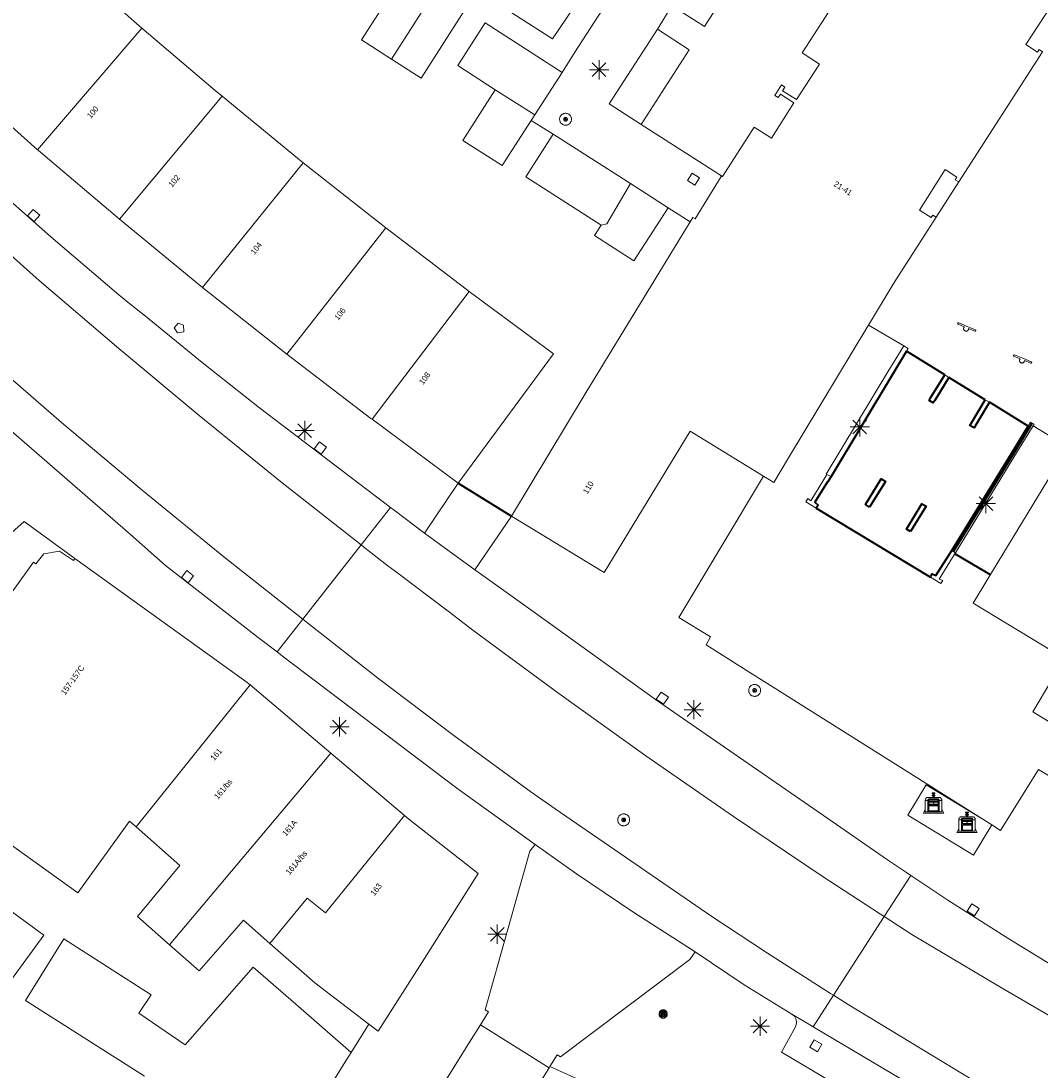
# Model space of a CAD drawing. Header units: metres. Extents: x 135779 to 137489, y 452643 to 455118.
# Tile 426 of 489: x 137196 to 137249, y 454535 to 454590. Entities that reach past the tile are written whole.
import ezdxf
from ezdxf.enums import TextEntityAlignment as Align

# ---------------------------------------------------------------- set-up
doc = ezdxf.new("R2010")
doc.units = ezdxf.units.M
doc.linetypes.add('DGN_Style_4', pattern=[89.853097, 44.898487, -22.449243, 0.056123, -22.449243])
for name, color, linetype, lineweight in [('KTop_BAK_Afval apart plaats', 96, 'Continuous', 13), ('KTop_GBI_Toegangstrap', 40, 'Continuous', 40), ('KTop_NAR_Huisnummer (t)', 7, 'Continuous', 13), ('KTop_NAR_Huisnummer tijdelijk (t)', 7, 'Continuous', 13), ('KTop_OTD_Gesloten verharding', 15, 'Continuous', 13), ('KTop_PAL_Lichtmast', 40, 'Continuous', 13), ('KTop_PND_Grondvlaksituatie van BAG-pand [tachy]', 1, 'Continuous', 13), ('KTop_PND_Pandscheiding', 40, 'Continuous', 13), ('KTop_PUT_Brandkraan of -put', 1, 'Continuous', 13), ('KTop_PUT_Inspectie- of rioolput', 15, 'Continuous', 13), ('KTop_PUT_Kolk', 15, 'Continuous', 13), ('KTop_SHD_Hek (l)', 15, 'DGN_Style_4', 40), ('KTop_SHD_Muur', 15, 'Continuous', 13), ('KTop_STM_Speelvoorziening', 40, 'Continuous', 13), ('KTop_VGO_Boom', 92, 'Continuous', 13), ('KTop_WGD_Parkeervlak', 251, 'Continuous', 13), ('KTop_WGD_Rijbaan_Lokale weg', 251, 'Continuous', 13), ('KTop_WGD_Rijbaan_Lokale weg_fietsstrook', 40, 'Continuous', 13), ('KTop_WGD_Rijbaan_Lokale weg_toerit', 251, 'Continuous', 13), ('KTop_WGD_Rijbaan_Lokale weg_verkeersdrempel', 40, 'Continuous', 13), ('KTop_WGD_Voetpad', 251, 'Continuous', 13)]:
    doc.layers.add(name, color=color, linetype=linetype, lineweight=lineweight)
doc.styles.add('Style-ROVU', font='ROVU.shx')
doc.styles.add('Style-ROVUCURSIEF', font='ROVUCURSIEF.shx')

# ---------------------------------------------------------------- blocks, each defined once
blk = doc.blocks.new('BAK_Afval_apart_plaats')
at = {"layer": 'KTop_BAK_Afval apart plaats'}
for p, q in [((-0.43, 0.141), (-0.425, 0.168)), ((-0.43, 0.118), (-0.43, 0.141)), ((-0.29, 0.118), (-0.43, 0.118)), ((-0.43, 0.118), (-0.43, -0.457)), ((-0.29, 0.118), (-0.43, 0.118)), ((-0.425, 0.168), (-0.416, 0.193)), ((-0.416, 0.193), (-0.403, 0.215)), ((-0.403, 0.215), (-0.384, 0.24)), ((-0.384, 0.24), (-0.364, 0.258)), ((-0.364, 0.258), (-0.342, 0.272)), ((-0.342, 0.272), (0, 0.272)), ((-0.282, 0.167), (-0.29, 0.146)), ((-0.282, 0.167), (-0.29, 0.146)), ((-0.29, 0.146), (-0.29, 0.118)), ((-0.29, 0.146), (-0.29, 0.118)), ((-0.29, -0.429), (-0.29, 0.118)), ((-0.29, 0.118), (-0.29, -0.429)), ((-0.273, 0.186), (-0.282, 0.167)), ((-0.273, 0.186), (-0.282, 0.167)), ((-0.248, 0.217), (-0.273, 0.186)), ((-0.248, 0.217), (-0.273, 0.186)), ((0.248, 0.217), (-0.248, 0.217)), ((0.248, 0.217), (-0.248, 0.217)), ((-0.242, 0.081), (-0.242, 0.153)), ((-0.242, 0.153), (0.242, 0.153)), ((0.242, 0.081), (-0.242, 0.081)), ((-0.242, 0.034), (-0.242, 0.081)), ((-0.242, 0.081), (0.242, 0.081)), ((-0.242, -0.059), (-0.242, 0.034)), ((-0.242, 0.034), (0.242, 0.034)), ((0.242, 0.034), (-0.242, 0.034)), ((-0.073, 0.513), (-0.072, 0.515)), ((-0.073, 0.513), (-0.073, 0.49)), ((-0.072, 0.511), (-0.073, 0.513)), ((-0.072, 0.511), (-0.073, 0.513)), ((-0.073, 0.49), (-0.072, 0.488)), ((-0.073, 0.399), (-0.073, 0.376)), ((-0.072, 0.397), (-0.073, 0.399)), ((-0.073, 0.376), (-0.072, 0.374)), ((-0.072, 0.515), (-0.071, 0.516)), ((-0.07, 0.51), (-0.072, 0.511)), ((-0.07, 0.51), (-0.072, 0.511)), ((-0.072, 0.488), (-0.07, 0.486)), ((-0.07, 0.396), (-0.072, 0.397)), ((-0.072, 0.374), (-0.07, 0.373)), ((-0.071, 0.516), (-0.07, 0.517)), ((-0.07, 0.517), (-0.067, 0.519)), ((-0.069, 0.509), (-0.07, 0.51)), ((-0.069, 0.509), (-0.07, 0.51)), ((-0.07, 0.486), (-0.069, 0.485)), ((-0.069, 0.395), (-0.07, 0.396)), ((-0.07, 0.373), (-0.069, 0.371)), ((-0.066, 0.507), (-0.069, 0.509)), ((-0.066, 0.507), (-0.069, 0.509)), ((-0.069, 0.485), (-0.066, 0.484)), ((-0.066, 0.394), (-0.069, 0.395)), ((-0.069, 0.371), (-0.066, 0.37)), ((-0.067, 0.519), (-0.065, 0.52)), ((-0.063, 0.506), (-0.066, 0.507)), ((-0.063, 0.506), (-0.066, 0.507)), ((-0.066, 0.484), (-0.063, 0.483)), ((-0.063, 0.392), (-0.066, 0.394)), ((-0.066, 0.37), (-0.063, 0.369)), ((-0.065, 0.52), (-0.061, 0.521)), ((-0.059, 0.505), (-0.063, 0.506)), ((-0.059, 0.505), (-0.063, 0.506)), ((-0.063, 0.483), (-0.059, 0.482)), ((-0.059, 0.391), (-0.063, 0.392)), ((-0.063, 0.369), (-0.059, 0.368)), ((-0.061, 0.521), (-0.055, 0.523)), ((-0.054, 0.504), (-0.059, 0.505)), ((-0.054, 0.504), (-0.059, 0.505)), ((-0.059, 0.482), (-0.054, 0.481)), ((-0.054, 0.39), (-0.059, 0.391)), ((-0.059, 0.368), (-0.054, 0.367)), ((-0.055, 0.523), (-0.049, 0.524)), ((-0.048, 0.503), (-0.054, 0.504)), ((-0.048, 0.503), (-0.054, 0.504)), ((-0.054, 0.481), (-0.048, 0.48)), ((-0.048, 0.389), (-0.054, 0.39)), ((-0.054, 0.367), (-0.048, 0.366)), ((-0.049, 0.524), (-0.043, 0.525)), ((-0.043, 0.502), (-0.048, 0.503)), ((-0.043, 0.502), (-0.048, 0.503)), ((-0.048, 0.48), (-0.043, 0.479)), ((-0.043, 0.388), (-0.048, 0.389)), ((-0.048, 0.366), (-0.043, 0.365)), ((-0.043, 0.525), (-0.035, 0.526)), ((-0.036, 0.501), (-0.043, 0.502)), ((-0.036, 0.501), (-0.043, 0.502)), ((-0.043, 0.479), (-0.036, 0.478)), ((-0.036, 0.388), (-0.043, 0.388)), ((-0.043, 0.365), (-0.036, 0.364)), ((-0.03, 0.501), (-0.036, 0.501)), ((-0.03, 0.501), (-0.036, 0.501)), ((-0.036, 0.478), (-0.03, 0.478)), ((-0.03, 0.387), (-0.036, 0.388)), ((-0.036, 0.364), (-0.03, 0.364)), ((-0.035, 0.526), (-0.029, 0.527)), ((-0.021, 0.5), (-0.03, 0.501)), ((-0.021, 0.5), (-0.03, 0.501)), ((-0.03, 0.478), (-0.028, 0.478)), ((-0.021, 0.387), (-0.03, 0.387)), ((-0.03, 0.364), (-0.028, 0.364)), ((-0.029, 0.527), (-0.023, 0.527)), ((-0.028, 0.478), (-0.021, 0.477)), ((-0.028, 0.468), (-0.028, 0.478)), ((-0.028, 0.478), (-0.021, 0.477)), ((-0.028, 0.4), (-0.028, 0.468)), ((-0.028, 0.468), (-0.021, 0.468)), ((-0.021, 0.468), (-0.028, 0.468)), ((-0.021, 0.4), (-0.028, 0.4)), ((-0.028, 0.364), (-0.021, 0.363)), ((-0.028, 0.355), (-0.028, 0.364)), ((-0.028, 0.364), (-0.021, 0.363)), ((-0.028, 0.272), (-0.028, 0.355)), ((-0.028, 0.355), (-0.021, 0.354)), ((-0.021, 0.354), (-0.028, 0.355)), ((0.028, 0.272), (-0.028, 0.272)), ((-0.023, 0.527), (-0.013, 0.528)), ((-0.014, 0.5), (-0.021, 0.5)), ((-0.014, 0.5), (-0.021, 0.5)), ((-0.021, 0.477), (-0.014, 0.477)), ((-0.021, 0.477), (-0.014, 0.477)), ((-0.021, 0.468), (-0.014, 0.468)), ((-0.014, 0.468), (-0.021, 0.468)), ((-0.014, 0.399), (-0.021, 0.4)), ((-0.014, 0.386), (-0.021, 0.387)), ((-0.021, 0.363), (-0.014, 0.363)), ((-0.021, 0.363), (-0.014, 0.363)), ((-0.021, 0.354), (-0.014, 0.354)), ((-0.014, 0.354), (-0.021, 0.354)), ((0, 0.5), (-0.014, 0.5)), ((0, 0.5), (-0.014, 0.5)), ((-0.014, 0.477), (0, 0.477)), ((-0.014, 0.477), (0, 0.477)), ((-0.014, 0.468), (0, 0.468)), ((0, 0.468), (-0.014, 0.468)), ((0, 0.399), (-0.014, 0.399)), ((0, 0.386), (-0.014, 0.386)), ((-0.014, 0.363), (0, 0.363)), ((-0.014, 0.363), (0, 0.363)), ((-0.014, 0.354), (0, 0.354)), ((0, 0.354), (-0.014, 0.354)), ((-0.013, 0.528), (-0.005, 0.528)), ((-0.005, 0.528), (0, 0.528)), ((0, 0.528), (0.005, 0.528)), ((0, 0.5), (0, 0.477)), ((0, 0.477), (0, 0.5)), ((0, 0.477), (0, 0.5)), ((0, 0.5), (0.014, 0.5)), ((0.014, 0.5), (0, 0.5)), ((0.014, 0.477), (0, 0.477)), ((0, 0.477), (0.014, 0.477)), ((0.014, 0.468), (0, 0.468)), ((0, 0.468), (0, 0.399)), ((0, 0.468), (0, 0.399)), ((0.014, 0.468), (0, 0.468)), ((0, 0.399), (0.014, 0.399)), ((0, 0.363), (0, 0.386)), ((0, 0.363), (0, 0.386)), ((0, 0.386), (0.014, 0.386)), ((0.014, 0.363), (0, 0.363)), ((0, 0.363), (0.014, 0.363)), ((0, 0.354), (0.014, 0.354)), ((0, 0.272), (0, 0.354)), ((0, 0.354), (0, 0.272)), ((0.014, 0.354), (0, 0.354)), ((0, 0.272), (0.342, 0.272)), ((0.028, 0.272), (0, 0.272)), ((0, 0.272), (0.028, 0.272)), ((0.005, 0.528), (0.013, 0.528)), ((0.013, 0.528), (0.023, 0.527)), ((0.014, 0.5), (0.021, 0.5)), ((0.021, 0.5), (0.014, 0.5)), ((0.021, 0.477), (0.014, 0.477)), ((0.014, 0.477), (0.021, 0.477)), ((0.021, 0.468), (0.014, 0.468)), ((0.021, 0.468), (0.014, 0.468)), ((0.014, 0.399), (0.021, 0.4)), ((0.014, 0.386), (0.021, 0.387)), ((0.021, 0.363), (0.014, 0.363)), ((0.014, 0.363), (0.021, 0.363)), ((0.014, 0.354), (0.021, 0.354)), ((0.021, 0.354), (0.014, 0.354)), ((0.021, 0.5), (0.03, 0.501)), ((0.03, 0.501), (0.021, 0.5)), ((0.028, 0.478), (0.021, 0.477)), ((0.021, 0.477), (0.028, 0.478)), ((0.021, 0.468), (0.028, 0.468)), ((0.028, 0.468), (0.021, 0.468)), ((0.028, 0.468), (0.021, 0.468)), ((0.021, 0.4), (0.028, 0.4)), ((0.021, 0.387), (0.03, 0.387)), ((0.028, 0.364), (0.021, 0.363)), ((0.021, 0.363), (0.028, 0.364)), ((0.021, 0.354), (0.028, 0.355)), ((0.028, 0.355), (0.021, 0.354)), ((0.023, 0.527), (0.029, 0.527)), ((0.03, 0.478), (0.028, 0.478)), ((0.028, 0.478), (0.028, 0.468)), ((0.028, 0.4), (0.028, 0.468)), ((0.03, 0.364), (0.028, 0.364)), ((0.028, 0.364), (0.028, 0.355)), ((0.028, 0.355), (0.028, 0.272)), ((0.029, 0.527), (0.035, 0.526)), ((0.03, 0.501), (0.036, 0.501)), ((0.036, 0.501), (0.03, 0.501)), ((0.036, 0.478), (0.03, 0.478)), ((0.03, 0.387), (0.036, 0.388)), ((0.036, 0.364), (0.03, 0.364)), ((0.035, 0.526), (0.043, 0.525)), ((0.036, 0.501), (0.043, 0.502)), ((0.043, 0.502), (0.036, 0.501)), ((0.043, 0.479), (0.036, 0.478)), ((0.036, 0.388), (0.043, 0.388)), ((0.043, 0.365), (0.036, 0.364)), ((0.043, 0.525), (0.049, 0.524)), ((0.043, 0.502), (0.048, 0.503)), ((0.048, 0.503), (0.043, 0.502)), ((0.048, 0.48), (0.043, 0.479)), ((0.043, 0.388), (0.048, 0.389)), ((0.048, 0.366), (0.043, 0.365)), ((0.048, 0.503), (0.054, 0.504)), ((0.054, 0.504), (0.048, 0.503)), ((0.054, 0.481), (0.048, 0.48)), ((0.048, 0.389), (0.054, 0.39)), ((0.054, 0.367), (0.048, 0.366)), ((0.049, 0.524), (0.055, 0.523)), ((0.054, 0.504), (0.059, 0.505)), ((0.059, 0.505), (0.054, 0.504)), ((0.059, 0.482), (0.054, 0.481)), ((0.054, 0.39), (0.059, 0.391)), ((0.059, 0.368), (0.054, 0.367)), ((0.055, 0.523), (0.061, 0.521)), ((0.059, 0.505), (0.063, 0.506)), ((0.063, 0.506), (0.059, 0.505)), ((0.063, 0.483), (0.059, 0.482)), ((0.059, 0.391), (0.063, 0.392)), ((0.063, 0.369), (0.059, 0.368)), ((0.061, 0.521), (0.065, 0.52)), ((0.063, 0.506), (0.066, 0.507)), ((0.066, 0.507), (0.063, 0.506)), ((0.066, 0.484), (0.063, 0.483)), ((0.063, 0.392), (0.066, 0.394)), ((0.066, 0.37), (0.063, 0.369)), ((0.065, 0.52), (0.067, 0.519)), ((0.066, 0.507), (0.069, 0.509)), ((0.069, 0.509), (0.066, 0.507)), ((0.069, 0.485), (0.066, 0.484)), ((0.066, 0.394), (0.069, 0.395)), ((0.069, 0.371), (0.066, 0.37)), ((0.067, 0.519), (0.07, 0.517)), ((0.069, 0.509), (0.07, 0.51)), ((0.07, 0.51), (0.069, 0.509)), ((0.07, 0.486), (0.069, 0.485)), ((0.069, 0.395), (0.07, 0.396)), ((0.07, 0.373), (0.069, 0.371)), ((0.07, 0.517), (0.071, 0.516)), ((0.07, 0.51), (0.072, 0.511)), ((0.072, 0.511), (0.07, 0.51)), ((0.072, 0.488), (0.07, 0.486)), ((0.07, 0.396), (0.072, 0.397)), ((0.072, 0.374), (0.07, 0.373)), ((0.071, 0.516), (0.072, 0.515)), ((0.072, 0.515), (0.073, 0.513)), ((0.072, 0.511), (0.073, 0.513)), ((0.073, 0.513), (0.072, 0.511)), ((0.073, 0.49), (0.072, 0.488)), ((0.072, 0.397), (0.073, 0.399)), ((0.073, 0.376), (0.072, 0.374)), ((0.073, 0.513), (0.073, 0.49)), ((0.073, 0.399), (0.073, 0.376)), ((0.242, 0.153), (0.242, 0.081)), ((0.242, 0.081), (0.242, 0.034)), ((0.242, 0.034), (0.242, -0.059)), ((0.273, 0.186), (0.248, 0.217)), ((0.273, 0.186), (0.248, 0.217)), ((0.282, 0.167), (0.273, 0.186)), ((0.282, 0.167), (0.273, 0.186)), ((0.29, 0.146), (0.282, 0.167)), ((0.29, 0.146), (0.282, 0.167)), ((0.29, 0.118), (0.29, 0.146)), ((0.29, 0.118), (0.29, 0.146)), ((0.43, 0.118), (0.29, 0.118)), ((0.29, 0.118), (0.29, -0.429)), ((0.43, 0.118), (0.29, 0.118)), ((0.29, -0.429), (0.29, 0.118)), ((0.342, 0.272), (0.364, 0.258)), ((0.364, 0.258), (0.384, 0.24)), ((0.384, 0.24), (0.403, 0.215)), ((0.403, 0.215), (0.416, 0.193)), ((0.416, 0.193), (0.425, 0.168)), ((0.425, 0.168), (0.43, 0.141)), ((0.43, 0.141), (0.43, 0.118)), ((0.43, -0.457), (0.43, 0.118)), ((-0.528, -0.528), (-0.43, -0.332)), ((0.528, -0.528), (-0.528, -0.528)), ((-0.43, -0.332), (-0.43, -0.457)), ((-0.43, -0.457), (0.43, -0.457)), ((-0.43, -0.457), (0.43, -0.457)), ((0.29, -0.429), (-0.29, -0.429)), ((-0.29, -0.429), (0.29, -0.429)), ((0.242, -0.059), (-0.242, -0.059)), ((-0.242, -0.059), (-0.242, -0.092)), ((0.242, -0.059), (-0.242, -0.059)), ((-0.242, -0.092), (0.242, -0.092)), ((-0.242, -0.11), (-0.242, -0.092)), ((-0.242, -0.092), (0.242, -0.092)), ((0.242, -0.11), (-0.242, -0.11)), ((0.242, -0.11), (-0.242, -0.11)), ((-0.242, -0.147), (0.242, -0.147)), ((-0.242, -0.41), (-0.242, -0.147)), ((0.242, -0.41), (-0.242, -0.41)), ((0.242, -0.11), (0.242, -0.059)), ((0.242, -0.092), (0.242, -0.11)), ((0.242, -0.092), (0.242, -0.11)), ((0.242, -0.147), (0.242, -0.41)), ((0.43, -0.457), (0.43, -0.332)), ((0.43, -0.332), (0.528, -0.528))]:
    blk.add_line(p, q, dxfattribs=at)
at = {"layer": 'KTop_BAK_Afval apart plaats', "flags": 128}
blk.add_lwpolyline([(0.029, 0.413), (0.035, 0.412), (0.043, 0.411), (0.049, 0.41), (0.055, 0.409), (0.061, 0.407), (0.065, 0.406), (0.067, 0.405), (0.07, 0.403), (0.071, 0.402), (0.072, 0.401), (0.073, 0.399), (0.072, 0.397), (0.07, 0.396), (0.069, 0.395), (0.066, 0.394), (0.063, 0.392), (0.059, 0.391), (0.054, 0.39), (0.048, 0.389), (0.043, 0.388), (0.036, 0.388), (0.03, 0.387), (0.021, 0.387), (0.014, 0.386), (0, 0.386), (-0.014, 0.386), (-0.021, 0.387), (-0.03, 0.387), (-0.036, 0.388), (-0.043, 0.388), (-0.048, 0.389), (-0.054, 0.39), (-0.059, 0.391), (-0.063, 0.392), (-0.066, 0.394), (-0.069, 0.395), (-0.07, 0.396), (-0.072, 0.397), (-0.073, 0.399), (-0.072, 0.401), (-0.071, 0.402), (-0.07, 0.403), (-0.067, 0.405), (-0.065, 0.406), (-0.061, 0.407), (-0.055, 0.409), (-0.049, 0.41), (-0.043, 0.411), (-0.035, 0.412), (-0.029, 0.413), (-0.028, 0.413), (-0.028, 0.4), (-0.021, 0.4), (-0.014, 0.399), (0, 0.399), (0.014, 0.399), (0.021, 0.4), (0.028, 0.4), (0.028, 0.413), (0.029, 0.413), (0.028, 0.413)], dxfattribs=at)
at = {"layer": 'KTop_BAK_Afval apart plaats'}
for p in [(0, 0), (-0.43, -0.457)]:
    blk.add_point(p, dxfattribs=at)
blk = doc.blocks.new('PAL_Lichtmast')
at = {"layer": 'KTop_PAL_Lichtmast'}
for p, q in [((-0.354, -0.354), (0.354, 0.354)), ((0.354, -0.354), (-0.354, 0.354)), ((0, -0.5), (0, 0.5)), ((-0.5, 0), (0.5, 0))]:
    blk.add_line(p, q, dxfattribs=at)
blk = doc.blocks.new('PUT_Kolk')
at = {"layer": 'KTop_PUT_Kolk', "flags": 128}
blk.add_lwpolyline([(0.225, -0.225), (0.225, 0.225), (-0.225, 0.225), (-0.225, -0.225), (0.225, -0.225)], dxfattribs=at)
blk = doc.blocks.new('PUT_Brandkraan_of_-put')
at = {"layer": 'KTop_PUT_Brandkraan of -put'}
for p, q in [((-0.25, 0.034), (0, 0.25)), ((-0.158, -0.25), (-0.25, 0.034)), ((0, 0.25), (0.25, 0.033)), ((0.25, 0.033), (0.158, -0.25)), ((0.158, -0.25), (-0.158, -0.25))]:
    blk.add_line(p, q, dxfattribs=at)
blk = doc.blocks.new('PUT_Inspectie-_of_rioolput')
at = {"layer": 'KTop_PUT_Inspectie- of rioolput', "flags": 128}
for points in [[(0.31, 0), (0.308, 0.032), (0.303, 0.064), (0.294, 0.095), (0.283, 0.126), (0.268, 0.155), (0.25, 0.182), (0.23, 0.207), (0.207, 0.23), (0.182, 0.25), (0.154, 0.268), (0.126, 0.283), (0.095, 0.294), (0.064, 0.303), (0.032, 0.308), (0, 0.309), (-0.032, 0.308), (-0.064, 0.303), (-0.096, 0.294), (-0.126, 0.283), (-0.155, 0.268), (-0.182, 0.25), (-0.207, 0.23), (-0.23, 0.207), (-0.25, 0.182), (-0.268, 0.154), (-0.283, 0.126), (-0.294, 0.095), (-0.303, 0.064), (-0.308, 0.032), (-0.309, 0), (-0.308, -0.032), (-0.303, -0.064), (-0.294, -0.096), (-0.283, -0.126), (-0.268, -0.155), (-0.25, -0.182), (-0.23, -0.207), (-0.207, -0.23), (-0.182, -0.25), (-0.155, -0.268), (-0.126, -0.283), (-0.096, -0.294), (-0.064, -0.303), (-0.032, -0.308), (0, -0.309), (0.032, -0.308), (0.064, -0.303), (0.095, -0.294), (0.126, -0.283), (0.155, -0.268), (0.182, -0.25), (0.207, -0.23), (0.23, -0.207), (0.25, -0.182), (0.268, -0.155), (0.283, -0.126), (0.294, -0.096), (0.303, -0.064), (0.308, -0.032), (0.31, 0)], [(0.095, 0), (0.094, 0.009), (0.092, 0.019), (0.09, 0.029), (0.086, 0.038), (0.082, 0.047), (0.076, 0.055), (0.07, 0.063), (0.063, 0.07), (0.055, 0.076), (0.047, 0.082), (0.038, 0.086), (0.029, 0.09), (0.019, 0.092), (0.009, 0.094), (0, 0.094), (-0.01, 0.094), (-0.02, 0.092), (-0.029, 0.09), (-0.039, 0.086), (-0.048, 0.082), (-0.056, 0.076), (-0.064, 0.07), (-0.071, 0.063), (-0.077, 0.055), (-0.082, 0.047), (-0.087, 0.038), (-0.09, 0.029), (-0.093, 0.019), (-0.094, 0.009), (-0.095, 0), (-0.094, -0.01), (-0.093, -0.02), (-0.09, -0.029), (-0.087, -0.039), (-0.082, -0.048), (-0.077, -0.056), (-0.071, -0.064), (-0.064, -0.071), (-0.056, -0.077), (-0.047, -0.082), (-0.039, -0.087), (-0.029, -0.09), (-0.02, -0.093), (-0.01, -0.094), (0, -0.095), (0.009, -0.094), (0.019, -0.093), (0.029, -0.09), (0.038, -0.087), (0.047, -0.082), (0.055, -0.077), (0.063, -0.071), (0.07, -0.064), (0.076, -0.056), (0.082, -0.047), (0.086, -0.039), (0.09, -0.029), (0.092, -0.02), (0.094, -0.01), (0.095, 0)], [(0.035, 0), (0.034, 0.003), (0.034, 0.007), (0.033, 0.01), (0.031, 0.014), (0.03, 0.017), (0.028, 0.02), (0.026, 0.023), (0.023, 0.026), (0.02, 0.028), (0.017, 0.03), (0.014, 0.031), (0.01, 0.033), (0.007, 0.034), (0.003, 0.034), (0, 0.034), (-0.004, 0.034), (-0.007, 0.034), (-0.011, 0.033), (-0.014, 0.031), (-0.018, 0.03), (-0.021, 0.028), (-0.023, 0.026), (-0.026, 0.023), (-0.028, 0.02), (-0.03, 0.017), (-0.032, 0.014), (-0.033, 0.01), (-0.034, 0.007), (-0.035, 0.003), (-0.035, 0), (-0.035, -0.004), (-0.034, -0.007), (-0.033, -0.011), (-0.032, -0.014), (-0.03, -0.018), (-0.028, -0.021), (-0.026, -0.023), (-0.023, -0.026), (-0.021, -0.028), (-0.017, -0.03), (-0.014, -0.032), (-0.011, -0.033), (-0.007, -0.034), (-0.004, -0.035), (0, -0.035), (0.003, -0.035), (0.007, -0.034), (0.01, -0.033), (0.014, -0.032), (0.017, -0.03), (0.02, -0.028), (0.023, -0.026), (0.026, -0.023), (0.028, -0.021), (0.03, -0.017), (0.031, -0.014), (0.033, -0.011), (0.034, -0.007), (0.034, -0.004), (0.035, 0)], [(0.01, 0.02), (0.007, 0.02), (0.005, 0.021), (0.003, 0.022), (0.001, 0.022), (-0.001, 0.022), (-0.004, 0.022), (-0.006, 0.021), (-0.008, 0.02), (-0.01, 0.019), (-0.012, 0.018), (-0.014, 0.017), (-0.016, 0.015), (-0.017, 0.013), (-0.019, 0.012), (-0.02, 0.009), (-0.021, 0.007), (-0.022, 0.005), (-0.022, 0.003), (-0.022, 0.001), (-0.022, -0.001), (-0.022, -0.004), (-0.022, -0.006), (-0.021, -0.008), (-0.02, -0.01), (-0.019, -0.012), (-0.017, -0.014), (-0.016, -0.016), (-0.014, -0.017), (-0.012, -0.019), (-0.01, -0.02), (-0.008, -0.021), (-0.006, -0.022), (-0.003, -0.022), (-0.001, -0.022), (0.001, -0.022), (0.003, -0.022), (0.005, -0.022), (0.008, -0.021), (0.01, -0.02), (0.012, -0.019), (0.014, -0.017), (0.015, -0.016), (0.017, -0.014), (0.018, -0.012), (0.02, -0.01), (0.02, -0.008), (0.021, -0.006), (0.022, -0.003), (0.022, -0.001), (0.022, 0.001), (0.022, 0.003), (0.021, 0.005), (0.02, 0.008), (0.019, 0.01), (0.018, 0.012), (0.017, 0.014), (0.015, 0.015), (0.013, 0.017), (0.012, 0.018), (0.01, 0.02)]]:
    blk.add_lwpolyline(points, dxfattribs=at)
blk = doc.blocks.new('STM_Speelvoorziening')
at = {"layer": 'KTop_STM_Speelvoorziening'}
for p, q in [((-0.456, 0.218), (-0.455, 0.222)), ((-0.456, 0.214), (-0.456, 0.218)), ((-0.456, 0.21), (-0.456, 0.214)), ((-0.455, 0.206), (-0.456, 0.21)), ((-0.455, 0.222), (-0.454, 0.226)), ((-0.454, 0.202), (-0.455, 0.206)), ((-0.454, 0.226), (-0.453, 0.23)), ((-0.453, 0.198), (-0.454, 0.202)), ((-0.453, 0.23), (-0.451, 0.234)), ((-0.451, 0.194), (-0.453, 0.198)), ((-0.451, 0.234), (-0.449, 0.237)), ((-0.449, 0.19), (-0.451, 0.194)), ((-0.449, 0.237), (-0.446, 0.24)), ((-0.446, 0.187), (-0.449, 0.19)), ((-0.446, 0.24), (-0.443, 0.243)), ((-0.443, 0.184), (-0.446, 0.187)), ((-0.443, 0.243), (-0.44, 0.246)), ((-0.44, 0.182), (-0.443, 0.184)), ((-0.44, 0.246), (-0.436, 0.248)), ((-0.436, 0.179), (-0.44, 0.182)), ((-0.436, 0.248), (-0.433, 0.25)), ((-0.433, 0.178), (-0.436, 0.179)), ((-0.433, 0.25), (-0.429, 0.251)), ((-0.109, 0.044), (-0.433, 0.178)), ((-0.429, 0.251), (-0.425, 0.253)), ((-0.425, 0.253), (-0.421, 0.253)), ((-0.421, 0.253), (-0.417, 0.253)), ((-0.417, 0.253), (-0.412, 0.253)), ((-0.412, 0.253), (-0.408, 0.253)), ((-0.408, 0.253), (-0.404, 0.251)), ((-0.404, 0.251), (-0.402, 0.251)), ((-0.402, 0.251), (0.031, 0.072)), ((-0.14, -0.007), (-0.135, 0.006)), ((-0.135, 0.006), (-0.129, 0.018)), ((-0.129, 0.018), (-0.122, 0.029)), ((-0.122, 0.029), (-0.114, 0.04)), ((-0.114, 0.04), (-0.109, 0.044)), ((0.031, 0.072), (0.464, -0.106)), ((-0.146, -0.033), (-0.144, -0.02)), ((-0.146, -0.047), (-0.146, -0.033)), ((-0.146, -0.06), (-0.146, -0.047)), ((-0.144, -0.073), (-0.146, -0.06)), ((-0.144, -0.02), (-0.14, -0.007)), ((-0.14, -0.086), (-0.144, -0.073)), ((-0.135, -0.099), (-0.14, -0.086)), ((-0.129, -0.111), (-0.135, -0.099)), ((-0.122, -0.122), (-0.129, -0.111)), ((-0.114, -0.133), (-0.122, -0.122)), ((-0.104, -0.143), (-0.114, -0.133)), ((-0.093, -0.151), (-0.104, -0.143)), ((-0.082, -0.158), (-0.093, -0.151)), ((-0.07, -0.164), (-0.082, -0.158)), ((-0.057, -0.169), (-0.07, -0.164)), ((-0.044, -0.172), (-0.057, -0.169)), ((-0.031, -0.174), (-0.044, -0.172)), ((-0.017, -0.175), (-0.031, -0.174)), ((-0.004, -0.174), (-0.017, -0.175)), ((0.009, -0.172), (-0.004, -0.174)), ((0.022, -0.169), (0.009, -0.172)), ((0.035, -0.164), (0.022, -0.169)), ((0.047, -0.158), (0.035, -0.164)), ((0.058, -0.151), (0.047, -0.158)), ((0.069, -0.143), (0.058, -0.151)), ((0.078, -0.133), (0.069, -0.143)), ((0.086, -0.122), (0.078, -0.133)), ((0.094, -0.111), (0.086, -0.122)), ((0.1, -0.099), (0.094, -0.111)), ((0.105, -0.086), (0.1, -0.099)), ((0.108, -0.073), (0.105, -0.086)), ((0.11, -0.06), (0.108, -0.073)), ((0.112, -0.046), (0.11, -0.06)), ((0.434, -0.179), (0.112, -0.046)), ((0.439, -0.18), (0.434, -0.179)), ((0.443, -0.181), (0.439, -0.18)), ((0.447, -0.181), (0.443, -0.181)), ((0.451, -0.181), (0.447, -0.181)), ((0.455, -0.18), (0.451, -0.181)), ((0.459, -0.179), (0.455, -0.18)), ((0.463, -0.178), (0.459, -0.179)), ((0.467, -0.176), (0.463, -0.178)), ((0.464, -0.106), (0.467, -0.107)), ((0.467, -0.107), (0.47, -0.11)), ((0.47, -0.174), (0.467, -0.176)), ((0.47, -0.11), (0.474, -0.112)), ((0.474, -0.171), (0.47, -0.174)), ((0.474, -0.112), (0.477, -0.115)), ((0.477, -0.168), (0.474, -0.171)), ((0.477, -0.115), (0.479, -0.118)), ((0.479, -0.165), (0.477, -0.168)), ((0.479, -0.118), (0.481, -0.122)), ((0.481, -0.161), (0.479, -0.165)), ((0.481, -0.122), (0.483, -0.125)), ((0.483, -0.158), (0.481, -0.161)), ((0.483, -0.125), (0.485, -0.129)), ((0.485, -0.154), (0.483, -0.158)), ((0.485, -0.129), (0.486, -0.133)), ((0.486, -0.15), (0.485, -0.154)), ((0.486, -0.133), (0.486, -0.138)), ((0.486, -0.138), (0.487, -0.142)), ((0.487, -0.142), (0.486, -0.146)), ((0.486, -0.146), (0.486, -0.15))]:
    blk.add_line(p, q, dxfattribs=at)
blk = doc.blocks.new('VGO_Boom')
at = {"layer": 'KTop_VGO_Boom', "flags": 128}
for points in [[(0.215, 0), (0.214, 0.022), (0.21, 0.045), (0.204, 0.066), (0.196, 0.087), (0.186, 0.108), (0.174, 0.126), (0.16, 0.144), (0.144, 0.16), (0.126, 0.174), (0.107, 0.186), (0.087, 0.196), (0.066, 0.204), (0.045, 0.21), (0.022, 0.214), (-0.001, 0.215), (-0.023, 0.214), (-0.045, 0.21), (-0.067, 0.204), (-0.088, 0.196), (-0.108, 0.186), (-0.127, 0.174), (-0.144, 0.16), (-0.16, 0.144), (-0.174, 0.126), (-0.187, 0.107), (-0.197, 0.087), (-0.205, 0.066), (-0.211, 0.045), (-0.214, 0.022), (-0.215, -0.001), (-0.214, -0.023), (-0.211, -0.045), (-0.205, -0.067), (-0.197, -0.088), (-0.187, -0.108), (-0.174, -0.127), (-0.16, -0.144), (-0.144, -0.16), (-0.127, -0.174), (-0.108, -0.187), (-0.088, -0.197), (-0.067, -0.205), (-0.045, -0.211), (-0.023, -0.214), (0, -0.215), (0.022, -0.214), (0.045, -0.211), (0.066, -0.205), (0.087, -0.197), (0.108, -0.187), (0.126, -0.174), (0.144, -0.16), (0.16, -0.144), (0.174, -0.127), (0.186, -0.108), (0.196, -0.088), (0.204, -0.067), (0.21, -0.045), (0.214, -0.023), (0.215, -0.001)], [(0.155, 0), (0.154, 0.016), (0.152, 0.032), (0.147, 0.048), (0.142, 0.063), (0.134, 0.078), (0.125, 0.091), (0.115, 0.104), (0.104, 0.115), (0.091, 0.125), (0.077, 0.134), (0.063, 0.142), (0.048, 0.147), (0.032, 0.152), (0.016, 0.154), (-0.001, 0.155), (-0.017, 0.154), (-0.033, 0.152), (-0.048, 0.147), (-0.064, 0.142), (-0.078, 0.134), (-0.092, 0.125), (-0.104, 0.115), (-0.116, 0.104), (-0.126, 0.091), (-0.135, 0.077), (-0.142, 0.063), (-0.148, 0.048), (-0.152, 0.032), (-0.155, 0.016), (-0.155, -0.001), (-0.155, -0.017), (-0.152, -0.033), (-0.148, -0.048), (-0.142, -0.064), (-0.135, -0.078), (-0.126, -0.092), (-0.116, -0.104), (-0.104, -0.116), (-0.092, -0.126), (-0.078, -0.135), (-0.064, -0.142), (-0.048, -0.148), (-0.033, -0.152), (-0.017, -0.155), (0, -0.155), (0.016, -0.155), (0.032, -0.152), (0.048, -0.148), (0.063, -0.142), (0.078, -0.135), (0.091, -0.126), (0.104, -0.116), (0.115, -0.104), (0.125, -0.092), (0.134, -0.078), (0.142, -0.064), (0.147, -0.048), (0.152, -0.033), (0.154, -0.017), (0.155, -0.001)], [(0.095, 0), (0.094, 0.01), (0.093, 0.02), (0.09, 0.029), (0.087, 0.039), (0.082, 0.048), (0.077, 0.056), (0.071, 0.064), (0.064, 0.071), (0.056, 0.077), (0.047, 0.082), (0.039, 0.087), (0.029, 0.09), (0.02, 0.093), (0.01, 0.094), (-0.001, 0.095), (-0.01, 0.094), (-0.02, 0.093), (-0.03, 0.09), (-0.039, 0.087), (-0.048, 0.082), (-0.056, 0.077), (-0.064, 0.071), (-0.071, 0.064), (-0.077, 0.056), (-0.083, 0.047), (-0.087, 0.039), (-0.091, 0.029), (-0.093, 0.02), (-0.095, 0.01), (-0.095, -0.001), (-0.095, -0.01), (-0.093, -0.02), (-0.091, -0.03), (-0.087, -0.039), (-0.083, -0.048), (-0.077, -0.056), (-0.071, -0.064), (-0.064, -0.071), (-0.056, -0.077), (-0.048, -0.083), (-0.039, -0.087), (-0.03, -0.091), (-0.02, -0.093), (-0.01, -0.095), (0, -0.095), (0.01, -0.095), (0.02, -0.093), (0.029, -0.091), (0.039, -0.087), (0.048, -0.083), (0.056, -0.077), (0.064, -0.071), (0.071, -0.064), (0.077, -0.056), (0.082, -0.048), (0.087, -0.039), (0.09, -0.03), (0.093, -0.02), (0.094, -0.01), (0.095, -0.001)], [(0.035, 0), (0.035, 0.004), (0.034, 0.007), (0.033, 0.011), (0.032, 0.014), (0.03, 0.018), (0.028, 0.021), (0.026, 0.023), (0.023, 0.026), (0.021, 0.028), (0.017, 0.03), (0.014, 0.032), (0.011, 0.033), (0.007, 0.034), (0.004, 0.035), (-0.001, 0.035), (-0.004, 0.035), (-0.008, 0.034), (-0.011, 0.033), (-0.015, 0.032), (-0.018, 0.03), (-0.021, 0.028), (-0.024, 0.026), (-0.027, 0.023), (-0.029, 0.021), (-0.031, 0.017), (-0.032, 0.014), (-0.034, 0.011), (-0.035, 0.007), (-0.035, 0.004), (-0.035, -0.001), (-0.035, -0.004), (-0.035, -0.008), (-0.034, -0.011), (-0.032, -0.015), (-0.031, -0.018), (-0.029, -0.021), (-0.027, -0.024), (-0.024, -0.027), (-0.021, -0.029), (-0.018, -0.031), (-0.015, -0.032), (-0.011, -0.034), (-0.008, -0.035), (-0.004, -0.035), (0, -0.035), (0.004, -0.035), (0.007, -0.035), (0.011, -0.034), (0.014, -0.032), (0.018, -0.031), (0.021, -0.029), (0.023, -0.027), (0.026, -0.024), (0.028, -0.021), (0.03, -0.018), (0.032, -0.015), (0.033, -0.011), (0.034, -0.008), (0.035, -0.004), (0.035, 0)]]:
    blk.add_lwpolyline(points, dxfattribs=at)

msp = doc.modelspace()

# ---------------------------------------------------------------- linework, layer by layer
at = {"layer": 'KTop_GBI_Toegangstrap', "flags": 128}
for points in [[(137242.118, 454572.473), (137241.389, 454571.254), (137238.211, 454565.966)], [(137244.106, 454571.239), (137242.118, 454572.473)], [(137244.323, 454571.114), (137243.586, 454569.914), (137243.511, 454569.791), (137243.291, 454569.911), (137243.373, 454570.044), (137244.106, 454571.239)], [(137246.206, 454569.948), (137244.323, 454571.114)], [(137246.421, 454569.821), (137245.702, 454568.619), (137245.631, 454568.501), (137245.411, 454568.621), (137245.488, 454568.749), (137246.206, 454569.948)], [(137248.436, 454568.586), (137246.421, 454569.821)], [(137244.477, 454562.137), (137247.707, 454567.396), (137248.436, 454568.586)], [(137238.211, 454565.966), (137238.034, 454565.701), (137238.031, 454565.696), (137237.371, 454564.631), (137237.541, 454564.491), (137237.44, 454564.329)], [(137240.211, 454564.381), (137239.999, 454564.518), (137240.817, 454565.845), (137241.032, 454565.713), (137240.211, 454564.381)], [(137237.44, 454564.329), (137243.361, 454560.741)], [(137242.335, 454563.111), (137242.118, 454563.236), (137242.923, 454564.554), (137243.136, 454564.423), (137242.335, 454563.111)], [(137243.361, 454560.741), (137243.461, 454560.921), (137243.641, 454560.831), (137244.314, 454561.892), (137244.477, 454562.137)]]:
    msp.add_lwpolyline(points, dxfattribs=at)
at = {"layer": 'KTop_OTD_Gesloten verharding', "flags": 128}
msp.add_lwpolyline([(137246.556, 454547.891), (137246.09, 454548.185)], dxfattribs=at)
at = {"layer": 'KTop_PND_Grondvlaksituatie van BAG-pand [tachy]', "flags": 128}
for points in [[(137229.981, 454590.371), (137231.641, 454589.321), (137236.371, 454596.701), (137234.71, 454597.751)], [(137202.45, 454589.226), (137202.022, 454589.59), (137198.379, 454592.843)], [(137239.729, 454592.642), (137236.701, 454587.951), (137237.611, 454587.361), (137236.411, 454585.521), (137235.691, 454585.981), (137235.811, 454586.161), (137235.63, 454586.282), (137235.285, 454585.745), (137235.471, 454585.631), (137235.581, 454585.801), (137236.281, 454585.361), (137235.121, 454583.521), (137234.226, 454584.094), (137232.573, 454581.531)], [(137217.642, 454591.145), (137217.655, 454591.167), (137216.106, 454592.158), (137213.843, 454588.619), (137215.392, 454587.628)], [(137220.402, 454590.841), (137223.761, 454588.671), (137224.841, 454590.281), (137221.454, 454592.468)], [(137215.392, 454587.628), (137216.942, 454586.637), (137219.205, 454590.175), (137217.642, 454591.145)], [(137249.187, 454588.004), (137249.011, 454588.121), (137248.921, 454587.981), (137248.311, 454588.391), (137249.701, 454590.491), (137250.311, 454590.081), (137250.221, 454589.951), (137250.377, 454589.846)], [(137224.249, 454586.937), (137220.256, 454589.499), (137218.836, 454587.285), (137220.788, 454586.033)], [(137206.609, 454585.705), (137206.249, 454586.002), (137202.45, 454589.226)], [(137229.197, 454589.177), (137226.691, 454585.301), (137228.351, 454584.231)], [(137228.351, 454584.231), (137230.851, 454588.111), (137229.197, 454589.177)], [(137244.831, 454581.251), (137249.187, 454588.004)], [(137192.877, 454586.638), (137192.919, 454586.599), (137197.032, 454582.926)], [(137222.83, 454584.734), (137224.249, 454586.937)], [(137220.788, 454586.033), (137220.225, 454585.164), (137219.099, 454583.409), (137221.144, 454582.098), (137222.644, 454584.446)], [(137210.821, 454582.246), (137210.525, 454582.48), (137206.609, 454585.705)], [(137222.644, 454584.446), (137222.83, 454584.734)], [(137223.792, 454583.734), (137222.373, 454581.52), (137226.284, 454579.013)], [(137227.801, 454581.165), (137223.792, 454583.734)], [(137197.032, 454582.926), (137197.082, 454582.882), (137201.281, 454579.317)], [(137215.1, 454578.872), (137214.86, 454579.056), (137210.821, 454582.246)], [(137243.662, 454579.426), (137243.491, 454579.531), (137243.411, 454579.401), (137242.791, 454579.791), (137244.121, 454581.891), (137244.741, 454581.501), (137244.651, 454581.361), (137244.831, 454581.251)], [(137229.749, 454579.917), (137227.801, 454581.165)], [(137232.573, 454581.531), (137232.501, 454581.531), (137231.16, 454579.339), (137231.037, 454579.414), (137230.901, 454579.191)], [(137226.284, 454579.013), (137225.933, 454578.466), (137227.979, 454577.155), (137229.749, 454579.917)], [(137201.281, 454579.317), (137205.586, 454575.771)], [(137230.901, 454579.191), (137225.441, 454570.261), (137221.625, 454563.907)], [(137240.147, 454573.827), (137241.371, 454575.861), (137241.513, 454576.082), (137243.662, 454579.426)], [(137219.43, 454575.57), (137219.267, 454575.691), (137215.1, 454578.872)], [(137205.586, 454575.771), (137209.961, 454572.317)], [(137218.862, 454565.628), (137223.802, 454572.336), (137219.43, 454575.57)], [(137234.705, 454565.988), (137235.233, 454565.665), (137236, 454566.938), (137239.349, 454572.502), (137240.063, 454573.689), (137240.147, 454573.827)], [(137209.961, 454572.317), (137214.327, 454568.983), (137214.39, 454568.937)], [(137214.39, 454568.937), (137218.862, 454565.628)], [(137221.625, 454563.907), (137226.441, 454560.991), (137230.891, 454568.321), (137234.705, 454565.988)], [(137250.503, 454567.495), (137249.701, 454566.178), (137246.346, 454560.664), (137245.58, 454559.406), (137250.324, 454556.522)], [(137198.976, 454561.724), (137198.899, 454561.615), (137198.178, 454562.094), (137197.354, 454561.961), (137196.944, 454561.44), (137196.83, 454561.522), (137190.158, 454552.286), (137190.211, 454552.229), (137190.438, 454550.694), (137191.284, 454550.087), (137191.243, 454550.031), (137199.126, 454544.363), (137201.808, 454548.094), (137202.147, 454547.795)], [(137208.075, 454555.153), (137207.843, 454555.339), (137198.976, 454561.724)], [(137212.257, 454551.617), (137208.075, 454555.153)], [(137216.077, 454548.388), (137212.257, 454551.617)], [(137214.231, 454537.558), (137214.709, 454537.194), (137217.107, 454540.971), (137219.904, 454545.377), (137216.306, 454548.194), (137216.077, 454548.388)], [(137202.147, 454547.795), (137204.423, 454545.788), (137202.227, 454543.141), (137203.882, 454541.674)], [(137192.583, 454535.659), (137197.367, 454542.17), (137195.102, 454543.834), (137190.319, 454537.322), (137192.583, 454535.659)], [(137203.882, 454541.674), (137205.413, 454540.317), (137207.719, 454542.953), (137209.09, 454541.748)], [(137213.311, 454536.088), (137210.437, 454538.585), (137208.222, 454540.51), (137204.688, 454536.486), (137202.294, 454538.135), (137202.934, 454539.083), (137198.401, 454541.978), (137196.401, 454538.777), (137202.589, 454534.855)], [(137209.09, 454541.748), (137211.427, 454539.692), (137214.231, 454537.558)], [(137209.708, 454530.298), (137213.037, 454535.648), (137213.311, 454536.088)]]:
    msp.add_lwpolyline(points, dxfattribs=at)
at = {"layer": 'KTop_PND_Pandscheiding', "flags": 128}
for points in [[(137217.642, 454591.145), (137215.392, 454587.628)], [(137197.032, 454582.926), (137202.45, 454589.226)], [(137222.83, 454584.734), (137220.788, 454586.033)], [(137201.281, 454579.317), (137206.609, 454585.705)], [(137210.821, 454582.246), (137205.586, 454575.771)], [(137227.801, 454581.165), (137226.581, 454579.085), (137226.284, 454579.013)], [(137209.961, 454572.317), (137215.1, 454578.872)], [(137219.43, 454575.57), (137214.39, 454568.937)], [(137202.147, 454547.795), (137208.075, 454555.153)], [(137212.257, 454551.617), (137203.882, 454541.674)], [(137216.077, 454548.388), (137211.982, 454543.329), (137211.024, 454544.101), (137209.09, 454541.748)]]:
    msp.add_lwpolyline(points, dxfattribs=at)
at = {"layer": 'KTop_SHD_Hek (l)', "flags": 128}
for points in [[(137247.795, 454567.343), (137248.651, 454568.741)], [(137244.567, 454562.075), (137247.795, 454567.343)], [(137218.862, 454565.628), (137221.625, 454563.907)], [(137246.475, 454560.875), (137244.632, 454561.964)]]:
    msp.add_lwpolyline(points, dxfattribs=at)
at = {"layer": 'KTop_SHD_Muur', "flags": 128}
for points in [[(137241.98, 454572.742), (137241.161, 454571.392), (137237.946, 454566.092), (137237.991, 454566.071)], [(137242.118, 454572.473), (137242.201, 454572.611), (137241.98, 454572.742)], [(137244.323, 454571.114), (137244.106, 454571.239)], [(137246.421, 454569.821), (137246.206, 454569.948)], [(137244.657, 454562.014), (137247.882, 454567.289), (137248.687, 454568.603)], [(137248.687, 454568.603), (137248.741, 454568.691), (137248.561, 454568.791), (137248.436, 454568.586)], [(137237.991, 454566.071), (137237.838, 454565.821), (137237.835, 454565.816), (137237.161, 454564.711), (137237.001, 454564.831), (137236.891, 454564.661), (137237.44, 454564.329)], [(137238.211, 454565.966), (137237.991, 454566.071)], [(137244.657, 454562.014), (137244.477, 454562.137)], [(137243.361, 454560.741), (137243.911, 454560.411), (137244.001, 454560.571), (137243.811, 454560.641), (137244.513, 454561.773), (137244.632, 454561.964), (137244.657, 454562.014)]]:
    msp.add_lwpolyline(points, dxfattribs=at)
at = {"layer": 'KTop_WGD_Parkeervlak', "flags": 128}
for points in [[(137237.272, 454537.421), (137237.145, 454537.496), (137236.181, 454538.068)], [(137285.179, 454512.351), (137280.024, 454514.749), (137275.428, 454516.965), (137265.882, 454521.572), (137262.872, 454523.047), (137258.535, 454525.248), (137254.235, 454527.521), (137248.334, 454530.858), (137237.272, 454537.421)]]:
    msp.add_lwpolyline(points, dxfattribs=at)
at = {"layer": 'KTop_WGD_Rijbaan_Lokale weg', "flags": 128}
for points in [[(137213.823, 454562.424), (137209.638, 454565.709), (137205.416, 454569.127), (137201.244, 454572.606), (137197.123, 454576.147), (137193.056, 454579.748), (137190.132, 454582.403), (137184.817, 454587.613), (137179.558, 454592.879), (137175.481, 454597.04), (137173.295, 454599.409)], [(137169.646, 454596.001), (137171.69, 454593.879), (137173.009, 454592.485), (137176.31, 454589.077), (137179.668, 454585.726), (137183.082, 454582.431), (137186.551, 454579.195), (137190.051, 454575.99), (137194.135, 454572.353), (137198.271, 454568.776), (137202.46, 454565.26), (137206.699, 454561.805), (137210.799, 454558.563)], [(137228.801, 454594.011), (137224.918, 454587.977), (137224.249, 454586.937)], [(137229.197, 454589.177), (137229.951, 454590.39), (137229.981, 454590.371)], [(137222.644, 454584.446), (137223.792, 454583.734)], [(137232.573, 454581.531), (137228.351, 454584.231)], [(137229.749, 454579.917), (137230.901, 454579.191)], [(137213.823, 454562.424), (137210.799, 454558.563)], [(137238.333, 454539.06), (137240.972, 454543.137)], [(137308.672, 454508.842), (137306.472, 454509.829), (137295.775, 454514.625), (137289.562, 454517.41), (137275.584, 454523.919), (137269.411, 454527.029), (137264.12, 454529.802), (137258.362, 454532.961), (137252.644, 454536.19), (137246.965, 454539.489), (137242.395, 454542.211), (137240.972, 454543.137)], [(137238.333, 454539.06), (137239.099, 454538.573), (137249.424, 454532.311), (137260.073, 454526.368), (137266.1, 454523.258), (137272.163, 454520.22), (137278.262, 454517.253), (137284.395, 454514.358), (137284.662, 454514.235), (137291.755, 454510.959), (137306.614, 454504.257)], [(137220.013, 454537.518), (137219.54, 454536.757), (137217.77, 454533.92)], [(137223.578, 454535.294), (137220.013, 454537.518)], [(137223.578, 454535.294), (137216.119, 454523.316)]]:
    msp.add_lwpolyline(points, dxfattribs=at)
at = {"layer": 'KTop_WGD_Rijbaan_Lokale weg_fietsstrook', "flags": 128}
for points in [[(137215.346, 454564.368), (137213.823, 454562.424)], [(137210.799, 454558.563), (137209.471, 454556.867)], [(137240.972, 454543.137), (137242.349, 454545.264)], [(137237.272, 454537.421), (137238.333, 454539.06)]]:
    msp.add_lwpolyline(points, dxfattribs=at)
at = {"layer": 'KTop_WGD_Rijbaan_Lokale weg_toerit', "flags": 128}
for points in [[(137221.625, 454563.907), (137218.862, 454565.628)], [(137217.114, 454563.024), (137219.719, 454561.136)]]:
    msp.add_lwpolyline(points, dxfattribs=at)
at = {"layer": 'KTop_WGD_Rijbaan_Lokale weg_verkeersdrempel', "flags": 128}
for points in [[(137240.972, 454543.137), (137240.767, 454543.271), (137237.751, 454545.235), (137233.152, 454548.326), (137228.598, 454551.483), (137224.09, 454554.705), (137219.629, 454557.992), (137218.403, 454558.923), (137215.599, 454561.052), (137215.216, 454561.343), (137214.036, 454562.257), (137213.823, 454562.424)], [(137210.799, 454558.563), (137211.056, 454558.36), (137214.681, 454555.529), (137218.635, 454552.54), (137222.636, 454549.615), (137223.891, 454548.729), (137232.017, 454543.146), (137234.917, 454541.234), (137238.185, 454539.154), (137238.333, 454539.06)], [(137222.85, 454546.884), (137222.58, 454546.528), (137220.267, 454538.303), (137220.436, 454538.197), (137220.013, 454537.518)], [(137231.153, 454541.313), (137227.968, 454543.343), (137224.992, 454545.358), (137222.85, 454546.884)], [(137223.623, 454535.367), (137224.001, 454535.973), (137224.17, 454535.867), (137230.888, 454540.91), (137231.153, 454541.313)], [(137223.623, 454535.367), (137223.578, 454535.294)]]:
    msp.add_lwpolyline(points, dxfattribs=at)
at = {"layer": 'KTop_WGD_Voetpad', "flags": 128}
for points in [[(137174.508, 454600.542), (137175.036, 454600), (137177.117, 454597.966), (137180.613, 454594.372), (137182.467, 454592.488), (137184.219, 454590.809), (137190.795, 454584.605), (137194.229, 454581.475), (137197.717, 454578.403), (137201.257, 454575.392), (137201.816, 454574.926), (137202.637, 454574.282), (137205.568, 454571.876), (137208.549, 454569.531), (137210.51, 454568.044), (137215.346, 454564.368)], [(137209.471, 454556.867), (137208.485, 454557.613), (137203.673, 454561.35), (137201.859, 454562.959), (137190.406, 454572.889), (137183.824, 454579.035), (137175.495, 454587.02), (137168.296, 454594.74)], [(137244.831, 454581.251), (137243.662, 454579.426)], [(137240.147, 454573.827), (137241.98, 454572.742)], [(137248.687, 454568.603), (137250.503, 454567.495)], [(137246.09, 454548.185), (137242.628, 454550.367), (137233.668, 454556.014), (137231.721, 454557.241), (137231.961, 454557.652), (137230.311, 454558.651), (137234.705, 454565.988)], [(137218.862, 454565.628), (137217.114, 454563.024)], [(137215.346, 454564.368), (137215.539, 454564.221), (137217.114, 454563.024)], [(137219.719, 454561.136), (137221.625, 454563.907)], [(137192.6, 454561.663), (137193.424, 454561.04), (137196.332, 454563.627), (137198.976, 454561.724)], [(137219.719, 454561.136), (137220.018, 454560.928), (137221.231, 454560.047), (137223.429, 454558.489), (137229.107, 454554.408), (137231.735, 454552.59), (137238.045, 454548.225), (137241.13, 454546.076), (137242.115, 454545.42), (137242.349, 454545.264)], [(137222.85, 454546.884), (137218.796, 454549.808), (137209.751, 454556.655), (137209.471, 454556.867)], [(137250.324, 454556.522), (137248.673, 454553.761), (137250.016, 454552.951), (137250.409, 454553.638), (137252.361, 454552.521), (137251.961, 454551.821), (137251.811, 454551.531), (137252.001, 454551.441), (137250.921, 454549.871), (137250.786, 454549.933), (137250.671, 454549.741), (137248.972, 454550.769), (137247.001, 454547.611), (137246.556, 454547.891)], [(137246.09, 454548.185), (137243.152, 454549.97), (137242.195, 454548.395), (137245.603, 454546.323), (137246.556, 454547.891)], [(137242.349, 454545.264), (137244.26, 454543.993), (137247.434, 454541.977), (137250.208, 454540.291), (137264.196, 454531.705), (137265.922, 454530.712), (137276.576, 454524.85)], [(137236.181, 454538.068), (137233.696, 454539.597), (137231.153, 454541.313)], [(137214.231, 454537.558), (137213.311, 454536.088)], [(137236.181, 454538.068), (137236.303, 454537.969), (137236.4, 454537.799), (137236.421, 454537.606), (137236.365, 454537.421), (137235.631, 454536.101), (137249.043, 454528.154), (137252.147, 454526.466), (137259.246, 454522.712), (137264.032, 454520.267), (137269.259, 454517.683), (137274.521, 454515.171), (137283.871, 454510.759), (137284.565, 454512.197), (137284.778, 454512.344), (137284.978, 454512.387), (137285.179, 454512.351)], [(137238.868, 454528.293), (137238.937, 454528.449), (137223.623, 454535.367)]]:
    msp.add_lwpolyline(points, dxfattribs=at)

# ---------------------------------------------------------------- block references
at = {"layer": 'KTop_BAK_Afval apart plaats'}
for p in [(137243.527, 454549.036), (137245.264, 454548.034)]:
    msp.add_blockref('BAK_Afval_apart_plaats', p, dxfattribs=at)
at = {"layer": 'KTop_PAL_Lichtmast'}
for p in [(137226.172, 454587.072), (137210.895, 454568.354), (137239.696, 454568.542), (137246.246, 454564.562), (137231.092, 454553.872), (137212.701, 454552.981), (137220.891, 454542.22), (137234.522, 454537.452)]:
    msp.add_blockref('PAL_Lichtmast', p, dxfattribs=at)
at = {"layer": 'KTop_PUT_Brandkraan of -put', "rotation": 230.6181035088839}
msp.add_blockref('PUT_Brandkraan_of_-put', (137204.425, 454573.642), dxfattribs=at)
at = {"layer": 'KTop_PUT_Inspectie- of rioolput'}
for p, rotation in [((137224.432, 454584.504), 237.34791895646), ((137234.243, 454554.873), 57.77900240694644), ((137227.449, 454548.156), 235.5088367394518)]:
    msp.add_blockref('PUT_Inspectie-_of_rioolput', p, dxfattribs=dict(at, rotation=rotation))
at = {"layer": 'KTop_PUT_Kolk'}
for p, rotation in [((137231.075, 454581.39), 57.40078637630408), ((137196.831, 454579.509), 228.6285321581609), ((137211.706, 454567.451), 232.7603599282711), ((137204.812, 454560.776), 232.1670807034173), ((137229.455, 454554.472), 235.3252582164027), ((137245.579, 454543.48), 237.5778923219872), ((137237.418, 454536.433), 59.3196680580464)]:
    msp.add_blockref('PUT_Kolk', p, dxfattribs=dict(at, rotation=rotation))
at = {"layer": 'KTop_STM_Speelvoorziening'}
for p in [(137245.232, 454573.687), (137248.132, 454572.032)]:
    msp.add_blockref('STM_Speelvoorziening', p, dxfattribs=at)
at = {"layer": 'KTop_VGO_Boom'}
msp.add_blockref('VGO_Boom', (137229.497, 454538.086), dxfattribs=at)

# ---------------------------------------------------------------- texts
at = {"layer": 'KTop_NAR_Huisnummer (t)', "style": 'Style-ROVU'}
for s, rotation, p in [('21-41', 328.4, (137239.266, 454580.654)), ('157-157C', 54.5, (137199.365, 454556.128)), ('161', 49.3, (137206.522, 454551.807)), ('161/bs', 50, (137207.056, 454550.214)), ('161A', 49.8, (137210.417, 454548.095)), ('161A/bs', 49.8, (137210.943, 454546.497)), ('163', 52, (137214.808, 454544.811))]:
    msp.add_text(s, height=0.3, rotation=rotation, dxfattribs=at).set_placement(p, align=Align.MIDDLE_RIGHT)
at = {"layer": 'KTop_NAR_Huisnummer tijdelijk (t)', "style": 'Style-ROVUCURSIEF'}
for s, rotation, p in [('100', 49.7, (137199.68, 454584.614)), ('102', 50.5, (137203.905, 454581.044)), ('104', 51.7, (137208.173, 454577.552)), ('106', 52.7, (137212.519, 454574.14)), ('108', 53.5, (137216.921, 454570.798)), ('110', 58.8, (137225.439, 454565.113))]:
    msp.add_text(s, height=0.3, rotation=rotation, dxfattribs=at).set_placement(p, align=Align.MIDDLE_LEFT)

doc.saveas('drawing.dxf')
